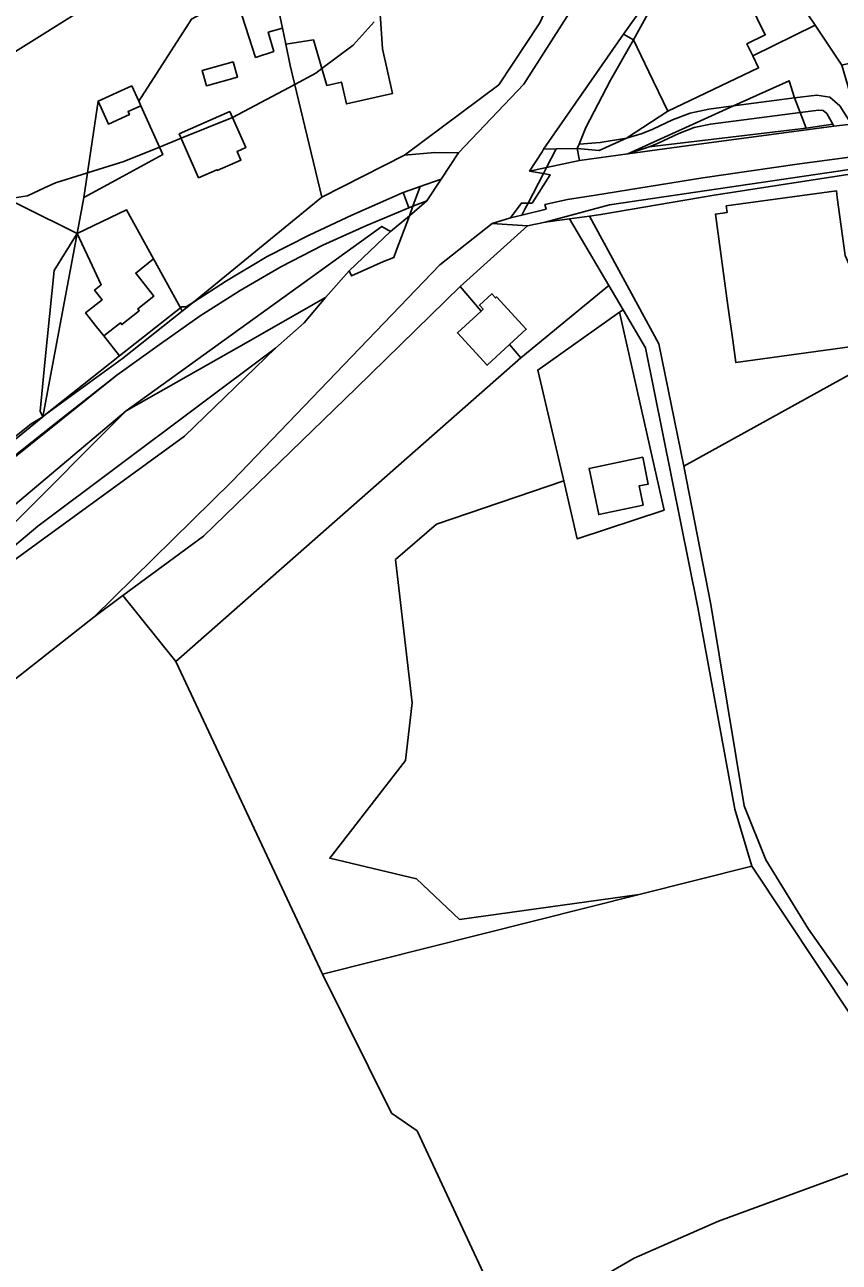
# Model space of a CAD drawing. Extents: x -477304 to -465429, y -1159113 to -1149210.
# Drawn here: x -472602.9 to -472430.4, y -1153639.3 to -1153377.4 of the extents above; entities that cross this region are included whole.
import ezdxf

# ---------------------------------------------------------------- set-up
doc = ezdxf.new("R2010")
doc.units = 0
for name, color, linetype in [('BPEJ_s', 7, 'Continuous'), ('orna_s', 7, 'Continuous'), ('ostatni_s', 7, 'Continuous'), ('PUPFL_s', 7, 'Continuous'), ('trav_porost_s', 7, 'Continuous'), ('voda_s', 7, 'Continuous'), ('zahrada_s', 7, 'Continuous')]:
    doc.layers.add(name, color=color, linetype=linetype)

msp = doc.modelspace()

# ---------------------------------------------------------------- linework, layer by layer
at = {"layer": 'BPEJ_s'}
for points in [[(-472528.93, -1153376.78), (-472533.4, -1153381.67), (-472540.01, -1153386.67), (-472541.27, -1153387.63), (-472545.76, -1153390.01), (-472558.94, -1153396.99), (-472569.79, -1153401.41), (-472574.42, -1153403.3), (-472581.92, -1153406.35), (-472589.64, -1153408.74), (-472596.39, -1153410.82), (-472598.73, -1153411.91), (-472602.34, -1153413.59), (-472605.11, -1153414.01)], [(-472569.79, -1153401.41), (-472558.94, -1153396.99), (-472545.76, -1153390.01), (-472541.27, -1153387.63), (-472540.01, -1153386.67), (-472533.4, -1153381.67), (-472528.93, -1153376.78)], [(-472605.11, -1153414.01), (-472602.34, -1153413.59), (-472598.73, -1153411.91), (-472596.39, -1153410.82), (-472589.64, -1153408.74), (-472581.92, -1153406.35), (-472574.42, -1153403.3), (-472569.79, -1153401.41)], [(-472419.45, -1153617.21), (-472456.01, -1153630.6), (-472473.87, -1153638.47), (-472487.47, -1153646.33), (-472492.57, -1153648.24), (-472494.7, -1153650.16), (-472500, -1153649.97), (-472501.91, -1153648.92), (-472502.49, -1153648.73), (-472503.55, -1153648.37)], [(-472487.47, -1153646.33), (-472473.87, -1153638.47), (-472456.01, -1153630.6), (-472419.45, -1153617.21)]]:
    msp.add_lwpolyline(points, dxfattribs=at)
at = {"layer": 'orna_s'}
msp.add_lwpolyline([(-472472.84, -1153561.48), (-472510.85, -1153566.76), (-472519.97, -1153558.13), (-472538.35, -1153553.8), (-472522.32, -1153533.13), (-472520.91, -1153520.88), (-472524.39, -1153490.57), (-472515.74, -1153483.12), (-472488.8, -1153473.93), (-472485.93, -1153486.21), (-472467.52, -1153480.09), (-472476.98, -1153438.23), (-472476.23, -1153437.69), (-472471.49, -1153445.75), (-472460.4, -1153500.7), (-472452.55, -1153543.43), (-472448.97, -1153555.47)], close=True, dxfattribs=at)
at = {"layer": 'ostatni_s'}
for points in [[(-472582.08, -1153345.76), (-472583.37, -1153332.51), (-472591.26, -1153332.08), (-472594.43, -1153322.05), (-472590.66, -1153315.03), (-472577.98, -1153330.87), (-472575.65, -1153346), (-472584.79, -1153368.39), (-472591.67, -1153374.76), (-472615.33, -1153389.56), (-472629.89, -1153377.69), (-472588.74, -1153367.37)], [(-472534.82, -1153394.12), (-472535.86, -1153389.5), (-472538.99, -1153390.2), (-472541.78, -1153380.54), (-472547.61, -1153381.47), (-472548.32, -1153378.07), (-472550.09, -1153369.68), (-472550.59, -1153367.29), (-472528.79, -1153358.17), (-472527.18, -1153382.47), (-472525.06, -1153391.94)], [(-472425.08, -1153378.2), (-472417.8, -1153377.75), (-472404.88, -1153379.48), (-472387.85, -1153386.23), (-472384.53, -1153388.69), (-472396.13, -1153384.85), (-472410.35, -1153383.18), (-472419.4, -1153383.38), (-472429.87, -1153385.96), (-472435.56, -1153377.43), (-472437.15, -1153375.04), (-472440.57, -1153368.14), (-472440.67, -1153365.87), (-472442.45, -1153359.9), (-472436.39, -1153359.27), (-472407.81, -1153358.3), (-472406.25, -1153369.55), (-472416.03, -1153370.51), (-472426.77, -1153375.4)], [(-472440.57, -1153368.14), (-472437.15, -1153375.04), (-472435.56, -1153377.43), (-472448.76, -1153383.97), (-472449.99, -1153381.4), (-472446.11, -1153379.48), (-472449.53, -1153372.58), (-472454.51, -1153362.52), (-472453.01, -1153361.82), (-472442.45, -1153359.9), (-472440.67, -1153365.87)], [(-472467.15, -1153370.69), (-472461.56, -1153365.83), (-472459.74, -1153364.98), (-472454.51, -1153362.52), (-472449.53, -1153372.58), (-472446.11, -1153379.48), (-472449.99, -1153381.4), (-472448.76, -1153383.97), (-472447.54, -1153386.52), (-472466.75, -1153395.7), (-472470.74, -1153387.36), (-472473.99, -1153380.55), (-472469.83, -1153373.02)], [(-472551.37, -1153378.96), (-472550.18, -1153383.02), (-472554.03, -1153384.28), (-472558.28, -1153371.12), (-472553.32, -1153368.43), (-472550.59, -1153367.29), (-472550.09, -1153369.68), (-472548.32, -1153378.07)], [(-472466.75, -1153395.7), (-472447.54, -1153386.52), (-472448.76, -1153383.97), (-472435.56, -1153377.43), (-472429.87, -1153385.96), (-472426.85, -1153396.29), (-472426.58, -1153397.83), (-472428.15, -1153398.02), (-472430.34, -1153394.55), (-472432.41, -1153392.69), (-472435.16, -1153392.25), (-472439.89, -1153392.87), (-472441.07, -1153389.24), (-472452.85, -1153394.57), (-472458.08, -1153395.26), (-472462.02, -1153396.07), (-472465.77, -1153397.52), (-472469.94, -1153399.49), (-472472.2, -1153400.39), (-472475.49, -1153401.37)], [(-472557.9, -1153388.46), (-472564.45, -1153390.3), (-472565.36, -1153387.07), (-472558.81, -1153385.24)], [(-472578.79, -1153393.57), (-472578.36, -1153394.54), (-472581.05, -1153395.75), (-472580.75, -1153396.4), (-472585.2, -1153398.4), (-472587.4, -1153393.53), (-472580.26, -1153390.31)], [(-472439.89, -1153392.87), (-472452.85, -1153394.57), (-472441.07, -1153389.24)], [(-472461.15, -1153399.11), (-472464.41, -1153400.4), (-472468.96, -1153402.52), (-472470.68, -1153403.22), (-472475.2, -1153404.67), (-472452.85, -1153394.57), (-472439.89, -1153392.87), (-472438.72, -1153395.95), (-472457.71, -1153398.41)], [(-472433.08, -1153396.15), (-472433.86, -1153395.56), (-472434.82, -1153395.44), (-472438.72, -1153395.95), (-472439.89, -1153392.87), (-472435.16, -1153392.25), (-472432.41, -1153392.69), (-472430.34, -1153394.55), (-472428.15, -1153398.02), (-472427.91, -1153398.4), (-472431.59, -1153398.86), (-472431.82, -1153398.45)], [(-472557.16, -1153406.03), (-472562.16, -1153408.24), (-472562.24, -1153408.06), (-472566.1, -1153409.76), (-472570.2, -1153400.49), (-472559.5, -1153395.76), (-472556.13, -1153403.38), (-472557.97, -1153404.19)], [(-472485.92, -1153403.59), (-472481.3, -1153403.98), (-472475.49, -1153401.37), (-472472.2, -1153400.39), (-472469.94, -1153399.49), (-472465.77, -1153397.52), (-472462.02, -1153396.07), (-472458.08, -1153395.26), (-472452.85, -1153394.57), (-472475.2, -1153404.67), (-472485.43, -1153406.12)], [(-472438.72, -1153395.95), (-472437.46, -1153399.27), (-472470.68, -1153403.22), (-472468.96, -1153402.52), (-472464.41, -1153400.4), (-472461.15, -1153399.11), (-472457.71, -1153398.41)], [(-472438.72, -1153395.95), (-472434.82, -1153395.44), (-472433.86, -1153395.56), (-472433.08, -1153396.15), (-472431.82, -1153398.45), (-472437.46, -1153399.27)], [(-472437.46, -1153399.27), (-472431.82, -1153398.45), (-472431.59, -1153398.86), (-472462.82, -1153402.97), (-472475.2, -1153404.67), (-472470.68, -1153403.22)], [(-472481.3, -1153403.98), (-472485.92, -1153403.59), (-472485.52, -1153402.65), (-472481.06, -1153402.3), (-472475.49, -1153401.37)], [(-472485.43, -1153406.12), (-472492.44, -1153407.6), (-472490.38, -1153403.62), (-472485.92, -1153403.59)], [(-472514.75, -1153410.06), (-472519.2, -1153411.63), (-472522.6, -1153412.82), (-472522.78, -1153412.9), (-472533.65, -1153417.65), (-472542.7, -1153421.91), (-472551.62, -1153426.44), (-472560.21, -1153431.57), (-472567.2, -1153436.1), (-472540.01, -1153413.88), (-472522.48, -1153404.96), (-472516.08, -1153404.43), (-472511.05, -1153404.47)], [(-472479.08, -1153415.48), (-472492.71, -1153419.15), (-472496.45, -1153419.95), (-472503.97, -1153419.44), (-472500.08, -1153418.26), (-472497.64, -1153417.65), (-472492.52, -1153416.38), (-472492.78, -1153415.42), (-472487.98, -1153414.4), (-472482.03, -1153413.45), (-472459.31, -1153409.81), (-472438.89, -1153406.84), (-472426.67, -1153405.19), (-472426.36, -1153407.76)], [(-472495.49, -1153415.12), (-472496.33, -1153415.12), (-472493.1, -1153408.88), (-472491.66, -1153409.15)], [(-472479.08, -1153415.48), (-472426.36, -1153407.76), (-472426.27, -1153408.47), (-472422.73, -1153408.13), (-472456.9, -1153413.45), (-472480.91, -1153417.55), (-472483.33, -1153417.88), (-472487.6, -1153418.46), (-472492.71, -1153419.15)], [(-472422.73, -1153408.13), (-472411.62, -1153442.25), (-472463.32, -1153470.83), (-472468.64, -1153444.9), (-472483.33, -1153417.88), (-472480.91, -1153417.55), (-472456.9, -1153413.45)], [(-472521.46, -1153416.07), (-472521.6, -1153416.13), (-472522.78, -1153412.9), (-472522.6, -1153412.82), (-472519.2, -1153411.63), (-472520.74, -1153415.8)], [(-472429.17, -1153426.24), (-472426.14, -1153433.1), (-472421.66, -1153432.49), (-472420.03, -1153444.43), (-472452.37, -1153448.85), (-472453, -1153444.17), (-472454.03, -1153436.8), (-472456.66, -1153417.44), (-472454.18, -1153417.1), (-472454.37, -1153415.71), (-472431.04, -1153412.53), (-472430.85, -1153413.92)], [(-472453, -1153444.17), (-472452.37, -1153448.85), (-472420.03, -1153444.43), (-472421.66, -1153432.49), (-472426.14, -1153433.1), (-472429.17, -1153426.24), (-472430.85, -1153413.92), (-472431.04, -1153412.53), (-472454.37, -1153415.71), (-472454.18, -1153417.1), (-472456.66, -1153417.44), (-472454.03, -1153436.8)], [(-472590.06, -1153438.38), (-472586.54, -1153435.59), (-472588.15, -1153433.55), (-472586.72, -1153432.41), (-472589.17, -1153427.25), (-472590.81, -1153423.68), (-472591.8, -1153421.54), (-472581.36, -1153416.58), (-472575.64, -1153426.95), (-472579.43, -1153429.95), (-472575.58, -1153434.81), (-472579, -1153437.52), (-472578.69, -1153437.92), (-472582.37, -1153440.84), (-472582.68, -1153440.44), (-472586.21, -1153443.24), (-472587.76, -1153441.29)], [(-472521.48, -1153417.79), (-472524.27, -1153425.24), (-472524.8, -1153426.66), (-472526.95, -1153427.49), (-472533.71, -1153430.54), (-472534.22, -1153429.45), (-472525.48, -1153421.16)], [(-472496.45, -1153419.95), (-472492.71, -1153419.15), (-472487.6, -1153418.46), (-472479.25, -1153432.55), (-472497.89, -1153447.89), (-472500.28, -1153445.07), (-472496.73, -1153441.79), (-472503.01, -1153434.97), (-472503.23, -1153435.18), (-472504.01, -1153434.33), (-472506.64, -1153436.75), (-472505.85, -1153437.61), (-472506.28, -1153438), (-472510.72, -1153432.77)], [(-472479.25, -1153432.55), (-472487.6, -1153418.46), (-472483.33, -1153417.88), (-472468.64, -1153444.9), (-472463.32, -1153470.83), (-472457.61, -1153500.07), (-472450.57, -1153542.7), (-472446.01, -1153554.12), (-472436.96, -1153568.79), (-472417.46, -1153596.38), (-472400.52, -1153622.91), (-472393.93, -1153633.22), (-472396.35, -1153635.01), (-472397.48, -1153635.48), (-472405, -1153623.89), (-472420.86, -1153597.75), (-472448.97, -1153555.47), (-472452.55, -1153543.43), (-472460.4, -1153500.7), (-472471.49, -1153445.75), (-472476.23, -1153437.69)], [(-472534.22, -1153429.45), (-472539.21, -1153435.1), (-472557.63, -1153445.61), (-472581.48, -1153459.1), (-472527.31, -1153420.05), (-472525.48, -1153421.16)], [(-472581.48, -1153459.1), (-472557.63, -1153445.61), (-472539.21, -1153435.1), (-472543.76, -1153440.46), (-472549.84, -1153445.85), (-472600.17, -1153483.52), (-472631.22, -1153509.61), (-472670.74, -1153536.15), (-472605.95, -1153483.67)], [(-472503.01, -1153434.97), (-472496.73, -1153441.79), (-472500.28, -1153445.07), (-472505.02, -1153449.44), (-472511.3, -1153442.62), (-472506.28, -1153438), (-472505.85, -1153437.61), (-472506.64, -1153436.75), (-472504.01, -1153434.33), (-472503.23, -1153435.18)], [(-472569.93, -1153437.3), (-472569.56, -1153437.97), (-472582.24, -1153448.04), (-472598.52, -1153459.89), (-472582.85, -1153447.48)], [(-472569.93, -1153437.3), (-472569.68, -1153437.1), (-472568.73, -1153437.09), (-472567.2, -1153436.1), (-472569.56, -1153437.97)], [(-472669.87, -1153521.16), (-472657.22, -1153510.3), (-472606.58, -1153469.8), (-472596.29, -1153461.65), (-472583.44, -1153451.56), (-472636.7, -1153494.27)], [(-472631.21, -1153500.98), (-472581.48, -1153459.1), (-472605.95, -1153483.67), (-472670.74, -1153536.15), (-472684.41, -1153558.25), (-472701, -1153581.01), (-472712.45, -1153598.91), (-472720.43, -1153611.39), (-472735.37, -1153633.17), (-472734.69, -1153630.51), (-472721.06, -1153610.74), (-472702.23, -1153579.43), (-472688.96, -1153558.12), (-472681.56, -1153546.68), (-472674.76, -1153537.95), (-472664.06, -1153527.79)], [(-472617.25, -1153474.28), (-472609.42, -1153468.06), (-472601.58, -1153461.86), (-472599.1, -1153460.35), (-472672.39, -1153520.16), (-472685.62, -1153532.65), (-472678.92, -1153525.22), (-472671.61, -1153518.39), (-472664.07, -1153511.81), (-472656.36, -1153505.43), (-472648.56, -1153499.18), (-472640.75, -1153492.93), (-472632.92, -1153486.72), (-472625.08, -1153480.5)], [(-472471.99, -1153479.1), (-472481.39, -1153481.06), (-472483.42, -1153471.27), (-472472.06, -1153468.91), (-472470.88, -1153474.59), (-472472.84, -1153474.99)]]:
    msp.add_lwpolyline(points, close=True, dxfattribs=at)
for points in [[(-472426.67, -1153405.19), (-472438.89, -1153406.84), (-472459.31, -1153409.81), (-472482.03, -1153413.45), (-472487.98, -1153414.4), (-472492.78, -1153415.42), (-472492.52, -1153416.38), (-472497.64, -1153417.65), (-472497, -1153416.41), (-472496.33, -1153415.12), (-472495.49, -1153415.12), (-472491.66, -1153409.15), (-472493.1, -1153408.88), (-472492.44, -1153407.6), (-472485.43, -1153406.12), (-472475.2, -1153404.67), (-472462.82, -1153402.97), (-472431.59, -1153398.86), (-472427.91, -1153398.4)], [(-472626.13, -1153404.59), (-472591.8, -1153421.54), (-472596.72, -1153429.42), (-472598.66, -1153448.89), (-472599.68, -1153459.14), (-472599.1, -1153460.35), (-472601.58, -1153461.86), (-472609.42, -1153468.06)], [(-472672.39, -1153520.16), (-472599.1, -1153460.35), (-472598.52, -1153459.89), (-472582.24, -1153448.04), (-472569.56, -1153437.97), (-472567.2, -1153436.1), (-472560.21, -1153431.57), (-472551.62, -1153426.44), (-472542.7, -1153421.91), (-472533.65, -1153417.65), (-472522.78, -1153412.9), (-472521.6, -1153416.13), (-472530.69, -1153419.91), (-472539.8, -1153424.05), (-472548.68, -1153428.64), (-472557.34, -1153433.65), (-472565.78, -1153439.01), (-472573.95, -1153444.78), (-472583.44, -1153451.56), (-472596.29, -1153461.65), (-472606.58, -1153469.8)], [(-472636.7, -1153494.27), (-472583.44, -1153451.56), (-472573.95, -1153444.78), (-472565.78, -1153439.01), (-472557.34, -1153433.65), (-472548.68, -1153428.64), (-472539.8, -1153424.05), (-472530.69, -1153419.91), (-472521.6, -1153416.13), (-472521.46, -1153416.07), (-472520.74, -1153415.8), (-472521.48, -1153417.79), (-472525.48, -1153421.16), (-472527.31, -1153420.05), (-472581.48, -1153459.1), (-472631.21, -1153500.98)]]:
    msp.add_lwpolyline(points, dxfattribs=at)
at = {"layer": 'PUPFL_s'}
msp.add_lwpolyline([(-472590.66, -1153315.03), (-472526.3, -1153357.42), (-472528.79, -1153358.17), (-472550.59, -1153367.29), (-472553.32, -1153368.43), (-472558.28, -1153371.12), (-472567.61, -1153376.18), (-472578.79, -1153393.57), (-472580.26, -1153390.31), (-472587.4, -1153393.53), (-472590.41, -1153413.97), (-472591.8, -1153421.54), (-472626.13, -1153404.59), (-472615.33, -1153389.56), (-472591.67, -1153374.76), (-472584.79, -1153368.39), (-472575.65, -1153346), (-472577.98, -1153330.87)], close=True, dxfattribs=at)
at = {"layer": 'trav_porost_s'}
for points in [[(-472472.84, -1153561.48), (-472539.85, -1153578.35), (-472570.93, -1153512.13), (-472497.89, -1153447.89), (-472479.25, -1153432.55), (-472476.23, -1153437.69), (-472476.98, -1153438.23), (-472494.29, -1153450.47), (-472488.8, -1153473.93), (-472515.74, -1153483.12), (-472524.39, -1153490.57), (-472520.91, -1153520.88), (-472522.32, -1153533.13), (-472538.35, -1153553.8), (-472519.97, -1153558.13), (-472510.85, -1153566.76)], [(-472476.98, -1153438.23), (-472467.52, -1153480.09), (-472485.93, -1153486.21), (-472488.8, -1153473.93), (-472494.29, -1153450.47)], [(-472382.46, -1153615.66), (-472400.52, -1153622.91), (-472417.46, -1153596.38), (-472436.96, -1153568.79), (-472446.01, -1153554.12), (-472450.57, -1153542.7), (-472457.61, -1153500.07), (-472463.32, -1153470.83), (-472411.62, -1153442.25), (-472391.89, -1153493.85), (-472388.16, -1153504.38), (-472357.96, -1153577.35), (-472347.29, -1153603.14), (-472380.73, -1153619.86)], [(-472471.99, -1153479.1), (-472472.84, -1153474.99), (-472470.88, -1153474.59), (-472472.06, -1153468.91), (-472483.42, -1153471.27), (-472481.39, -1153481.06)], [(-472405, -1153623.89), (-472425.49, -1153632.34), (-472415.08, -1153658.45), (-472447.34, -1153651.86), (-472443.07, -1153661.83), (-472466.73, -1153666.13), (-472488.57, -1153671.68), (-472491.32, -1153672.69), (-472519.83, -1153611.51), (-472525.28, -1153607.75), (-472539.85, -1153578.35), (-472472.84, -1153561.48), (-472448.97, -1153555.47), (-472420.86, -1153597.75)]]:
    msp.add_lwpolyline(points, close=True, dxfattribs=at)
msp.add_lwpolyline([(-472708.43, -1153650.31), (-472698.05, -1153618.78), (-472688.27, -1153601.44), (-472679.24, -1153585.59), (-472667.86, -1153570.97), (-472662.1, -1153564.78), (-472655.17, -1153557.33), (-472636.55, -1153540.63), (-472622.92, -1153529.91), (-472588.32, -1153502.77), (-472582.13, -1153498.2), (-472570.93, -1153512.13), (-472539.85, -1153578.35), (-472525.28, -1153607.75), (-472519.83, -1153611.51), (-472491.32, -1153672.69)], dxfattribs=at)
at = {"layer": 'voda_s'}
for points in [[(-472502.55, -1153390.08), (-472493.86, -1153376.95), (-472486.43, -1153360.75), (-472467.95, -1153346.22), (-472457.55, -1153344.2), (-472466.76, -1153353.49), (-472481.81, -1153365.69), (-472497.21, -1153389.92), (-472511.05, -1153404.47), (-472516.08, -1153404.43), (-472522.48, -1153404.96)], [(-472459.74, -1153364.98), (-472461.56, -1153365.83), (-472467.15, -1153370.69), (-472469.83, -1153373.02), (-472473.99, -1153380.55), (-472476.1, -1153379.4), (-472464.22, -1153362.66), (-472456.74, -1153357.32), (-472445.7, -1153351.48), (-472442.45, -1153359.9), (-472453.01, -1153361.82), (-472454.51, -1153362.52)], [(-472490.38, -1153403.62), (-472493.04, -1153403.7), (-472476.1, -1153379.4), (-472473.99, -1153380.55), (-472478.85, -1153389.13), (-472484.14, -1153399.09), (-472485.52, -1153402.65), (-472485.92, -1153403.59)], [(-472496.01, -1153408.35), (-472493.39, -1153404.24), (-472493.04, -1153403.7), (-472490.38, -1153403.62), (-472492.44, -1153407.6)], [(-472492.44, -1153407.6), (-472493.1, -1153408.88), (-472496.01, -1153408.35)], [(-472520.74, -1153415.8), (-472519.2, -1153411.63), (-472514.75, -1153410.06), (-472517.76, -1153414.65)], [(-472520.74, -1153415.8), (-472517.76, -1153414.65), (-472521.48, -1153417.79)], [(-472497, -1153416.41), (-472497.64, -1153417.65), (-472500.08, -1153418.26), (-472499.06, -1153416.89), (-472497.74, -1153415.12), (-472496.33, -1153415.12)], [(-472588.32, -1153502.77), (-472558.98, -1153473.97), (-472515, -1153428.18), (-472503.97, -1153419.44), (-472496.45, -1153419.95), (-472510.72, -1153432.77), (-472532.74, -1153454.32), (-472565.09, -1153485.64), (-472582.13, -1153498.2)], [(-472631.22, -1153509.61), (-472600.17, -1153483.52), (-472549.84, -1153445.85), (-472569.1, -1153464.49)]]:
    msp.add_lwpolyline(points, close=True, dxfattribs=at)
for points in [[(-472464.22, -1153362.66), (-472476.1, -1153379.4), (-472493.04, -1153403.7), (-472493.39, -1153404.24), (-472496.01, -1153408.35), (-472493.1, -1153408.88), (-472496.33, -1153415.12), (-472497.74, -1153415.12), (-472499.06, -1153416.89), (-472500.08, -1153418.26)], [(-472731.92, -1153666.17), (-472712.45, -1153598.91), (-472701, -1153581.01), (-472684.41, -1153558.25), (-472670.68, -1153542.77), (-472631.22, -1153509.61), (-472569.1, -1153464.49), (-472549.84, -1153445.85), (-472543.76, -1153440.46), (-472539.21, -1153435.1), (-472534.22, -1153429.45), (-472533.71, -1153430.54), (-472526.95, -1153427.49), (-472524.8, -1153426.66), (-472524.27, -1153425.24), (-472521.48, -1153417.79), (-472517.76, -1153414.65), (-472514.75, -1153410.06), (-472511.05, -1153404.47), (-472497.21, -1153389.92), (-472481.81, -1153365.69)], [(-472500.08, -1153418.26), (-472503.97, -1153419.44), (-472515, -1153428.18), (-472558.98, -1153473.97), (-472588.32, -1153502.77), (-472622.92, -1153529.91), (-472636.55, -1153540.63), (-472662.93, -1153557.17), (-472677.49, -1153568.34), (-472698.49, -1153600.39), (-472702.14, -1153609.37), (-472712.62, -1153646.82), (-472713.42, -1153649.64), (-472722.53, -1153682.82), (-472742.13, -1153716.6), (-472756.15, -1153743.39), (-472762.74, -1153786.07), (-472763.85, -1153787.43), (-472773.11, -1153798.75), (-472775.54, -1153801.47), (-472776.81, -1153803.44), (-472777.88, -1153794.39)]]:
    msp.add_lwpolyline(points, dxfattribs=at)
at = {"layer": 'zahrada_s'}
for points in [[(-472547.61, -1153381.47), (-472541.78, -1153380.54), (-472538.99, -1153390.2), (-472535.86, -1153389.5), (-472534.82, -1153394.12), (-472525.06, -1153391.94), (-472527.18, -1153382.47), (-472528.79, -1153358.17), (-472526.3, -1153357.42), (-472512.75, -1153353.37), (-472497.01, -1153358.28), (-472475.33, -1153339.07), (-472471.32, -1153342.95), (-472467.95, -1153346.22), (-472486.43, -1153360.75), (-472493.86, -1153376.95), (-472502.55, -1153390.08), (-472522.48, -1153404.96), (-472540.01, -1153413.88), (-472546.72, -1153386.02)], [(-472554.03, -1153384.28), (-472550.18, -1153383.02), (-472551.37, -1153378.96), (-472548.32, -1153378.07), (-472547.61, -1153381.47), (-472546.72, -1153386.02), (-472540.01, -1153413.88), (-472567.2, -1153436.1), (-472568.73, -1153437.09), (-472569.68, -1153437.1), (-472569.93, -1153437.3), (-472575.64, -1153426.95), (-472581.36, -1153416.58), (-472591.8, -1153421.54), (-472590.41, -1153413.97), (-472584.56, -1153410.78), (-472573.72, -1153404.86), (-472578.36, -1153394.54), (-472578.79, -1153393.57), (-472567.61, -1153376.18), (-472558.28, -1153371.12)], [(-472478.85, -1153389.13), (-472473.99, -1153380.55), (-472470.74, -1153387.36), (-472466.75, -1153395.7), (-472475.49, -1153401.37), (-472481.06, -1153402.3), (-472485.52, -1153402.65), (-472484.14, -1153399.09)], [(-472558.81, -1153385.24), (-472565.36, -1153387.07), (-472564.45, -1153390.3), (-472557.9, -1153388.46)], [(-472580.75, -1153396.4), (-472581.05, -1153395.75), (-472578.36, -1153394.54), (-472573.72, -1153404.86), (-472584.56, -1153410.78), (-472590.41, -1153413.97), (-472587.4, -1153393.53), (-472585.2, -1153398.4)], [(-472557.97, -1153404.19), (-472556.13, -1153403.38), (-472559.5, -1153395.76), (-472570.2, -1153400.49), (-472566.1, -1153409.76), (-472562.24, -1153408.06), (-472562.16, -1153408.24), (-472557.16, -1153406.03)], [(-472591.8, -1153421.54), (-472599.1, -1153460.35), (-472599.68, -1153459.14), (-472598.66, -1153448.89), (-472596.72, -1153429.42)], [(-472599.1, -1153460.35), (-472591.8, -1153421.54), (-472590.81, -1153423.68), (-472589.17, -1153427.25), (-472586.72, -1153432.41), (-472588.15, -1153433.55), (-472586.54, -1153435.59), (-472590.06, -1153438.38), (-472587.76, -1153441.29), (-472586.21, -1153443.24), (-472582.85, -1153447.48), (-472598.52, -1153459.89)], [(-472578.69, -1153437.92), (-472579, -1153437.52), (-472575.58, -1153434.81), (-472579.43, -1153429.95), (-472575.64, -1153426.95), (-472569.93, -1153437.3), (-472582.85, -1153447.48), (-472586.21, -1153443.24), (-472582.68, -1153440.44), (-472582.37, -1153440.84)], [(-472511.3, -1153442.62), (-472505.02, -1153449.44), (-472500.28, -1153445.07), (-472497.89, -1153447.89), (-472570.93, -1153512.13), (-472582.13, -1153498.2), (-472565.09, -1153485.64), (-472532.74, -1153454.32), (-472510.72, -1153432.77), (-472506.28, -1153438)]]:
    msp.add_lwpolyline(points, close=True, dxfattribs=at)

doc.saveas('drawing.dxf')
